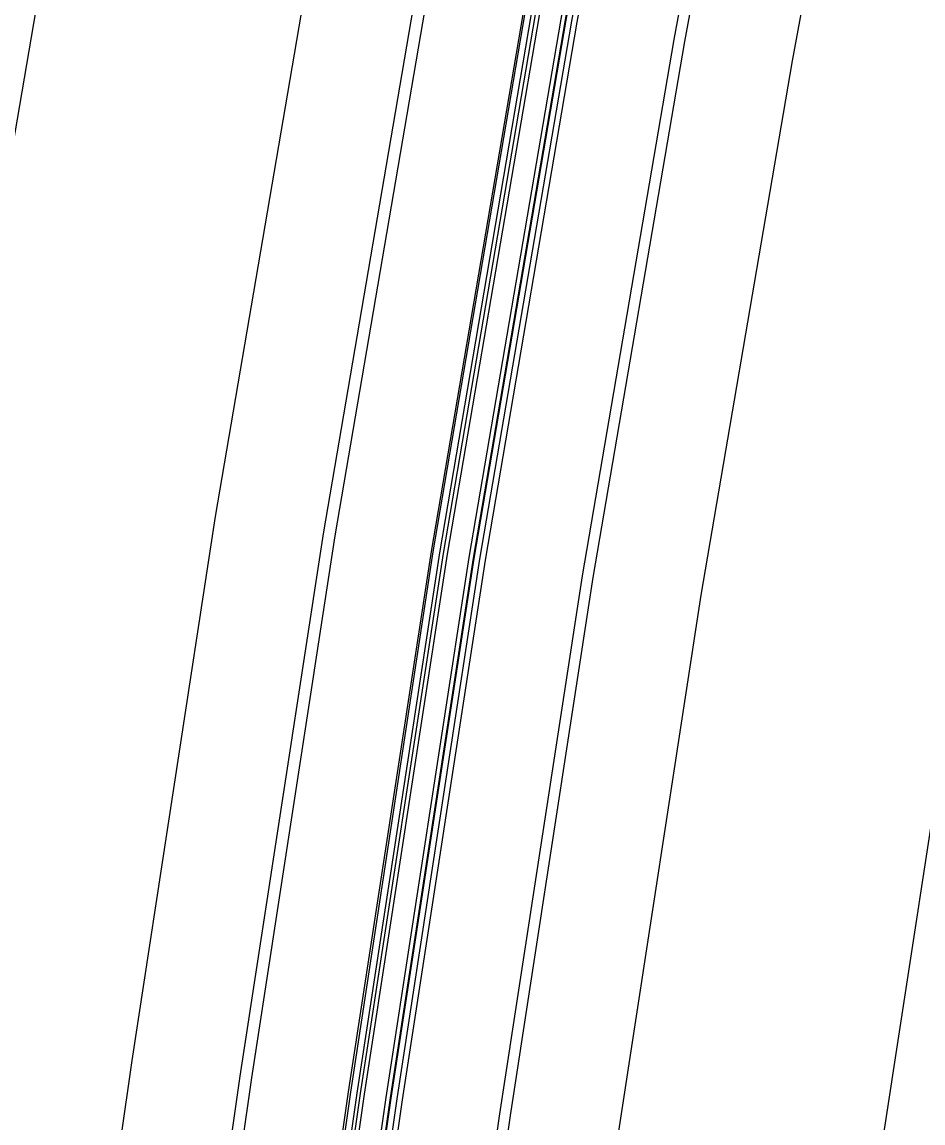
# Model space of a CAD drawing. Extents: x 1797478 to 1808916, y 246529 to 250952.
# Drawn here: x 1797985.5 to 1798026.7, y 249934.9 to 249985.3 of the extents above; entities that cross this region are included whole.
import ezdxf

# ---------------------------------------------------------------- set-up
doc = ezdxf.new("R2010")
doc.units = 0
for name, color, linetype in [('1', 7, 'Continuous'), ('DRAINAGE', 7, 'Continuous'), ('EDPV-LINE', 7, 'Continuous'), ('SHDR-UPAV', 7, 'Continuous')]:
    doc.layers.add(name, color=color, linetype=linetype)

msp = doc.modelspace()

# ---------------------------------------------------------------- linework, layer by layer
for points in [[(1797951.99, 249668.29), (1797955.124, 249690.23), (1797958.66, 249714.978), (1797962.197, 249739.727), (1797965.078, 249759.89), (1797965.733, 249764.476), (1797969.269, 249789.224), (1797972.805, 249813.973), (1797976.341, 249838.721), (1797979.877, 249863.47), (1797983.414, 249888.219), (1797983.961, 249892.048), (1797986.95, 249912.967), (1797990.492, 249937.737), (1797994.314, 249962.635), (1797998.556, 249987.465), (1798001.173, 250001.643), (1798003.217, 250012.22), (1798008.296, 250036.893), (1798013.79, 250061.476), (1798019.699, 250085.963), (1798026.021, 250110.346)], [(1797951.99, 249668.29), (1797955.124, 249690.23), (1797958.66, 249714.978), (1797962.197, 249739.727), (1797965.078, 249759.89), (1797965.733, 249764.476), (1797969.269, 249789.224), (1797972.805, 249813.973), (1797976.341, 249838.721), (1797979.877, 249863.47), (1797983.414, 249888.219), (1797983.961, 249892.048), (1797986.95, 249912.967), (1797990.492, 249937.737), (1797994.314, 249962.635), (1797998.556, 249987.465), (1798001.173, 250001.643), (1798003.217, 250012.22), (1798008.296, 250036.893), (1798013.79, 250061.476), (1798019.699, 250085.963), (1798026.021, 250110.346)], [(1797951.99, 249668.29), (1797955.124, 249690.23), (1797958.66, 249714.978), (1797962.197, 249739.727), (1797965.078, 249759.89), (1797965.733, 249764.476), (1797969.269, 249789.224), (1797972.805, 249813.973), (1797976.341, 249838.721), (1797979.877, 249863.47), (1797983.414, 249888.219), (1797983.961, 249892.048), (1797986.95, 249912.967), (1797990.492, 249937.737), (1797994.314, 249962.635), (1797998.556, 249987.465), (1798001.173, 250001.643), (1798003.217, 250012.22), (1798008.296, 250036.893), (1798013.79, 250061.476), (1798019.699, 250085.963), (1798026.021, 250110.346)], [(1797951.99, 249668.29), (1797955.124, 249690.23), (1797958.66, 249714.978), (1797962.197, 249739.727), (1797965.078, 249759.89), (1797965.733, 249764.476), (1797969.269, 249789.224), (1797972.805, 249813.973), (1797976.341, 249838.721), (1797979.877, 249863.47), (1797983.414, 249888.219), (1797983.961, 249892.048), (1797986.95, 249912.967), (1797990.492, 249937.737), (1797994.314, 249962.635), (1797998.556, 249987.465), (1798001.173, 250001.643), (1798003.217, 250012.22), (1798008.296, 250036.893), (1798013.79, 250061.476), (1798019.699, 250085.963), (1798026.021, 250110.346)], [(1797956.939, 249667.583), (1797960.074, 249689.522), (1797963.61, 249714.271), (1797967.146, 249739.02), (1797970.027, 249759.182), (1797970.683, 249763.768), (1797974.219, 249788.517), (1797977.755, 249813.266), (1797981.291, 249838.014), (1797984.827, 249862.763), (1797988.363, 249887.512), (1797988.911, 249891.341), (1797991.899, 249912.26), (1797995.44, 249937.021), (1797999.25, 249961.835), (1798003.478, 249986.582), (1798006.085, 250000.712), (1798008.123, 250011.254), (1798013.184, 250035.843), (1798018.66, 250060.344), (1798024.549, 250084.749), (1798030.85, 250109.051)], [(1797957.455, 249667.51), (1797960.59, 249689.449), (1797964.126, 249714.197), (1797967.662, 249738.946), (1797970.543, 249759.109), (1797971.198, 249763.695), (1797974.734, 249788.443), (1797978.27, 249813.192), (1797981.807, 249837.94), (1797985.347, 249862.689), (1797988.886, 249887.437), (1797989.434, 249891.266), (1797992.426, 249912.185), (1797995.97, 249936.944), (1797999.782, 249961.749), (1798004.012, 249986.486), (1798006.621, 250000.611), (1798008.658, 250011.148), (1798013.718, 250035.729), (1798019.192, 250060.221), (1798025.079, 250084.616), (1798031.377, 250108.909)], [(1797962.119, 249666.843), (1797965.25, 249688.783), (1797968.781, 249713.532), (1797972.313, 249738.281), (1797975.19, 249758.445), (1797975.843, 249763.031), (1797979.37, 249787.781), (1797982.893, 249812.531), (1797986.416, 249837.282), (1797989.934, 249862.033), (1797993.453, 249886.784), (1797993.998, 249890.614), (1797996.972, 249911.535), (1798000.494, 249936.288), (1798004.273, 249961.02), (1798008.47, 249985.685), (1798011.059, 249999.769), (1798013.089, 250010.275), (1798018.134, 250034.781), (1798023.591, 250059.198), (1798029.46, 250083.52), (1798035.739, 250107.739)], [(1797962.416, 249666.801), (1797965.547, 249688.74), (1797969.078, 249713.49), (1797972.61, 249738.239), (1797975.487, 249758.402), (1797976.14, 249762.988), (1797979.667, 249787.738), (1797983.19, 249812.489), (1797986.713, 249837.24), (1797990.231, 249861.991), (1797993.75, 249886.742), (1797994.295, 249890.572), (1797997.269, 249911.493), (1798000.791, 249936.245), (1798004.569, 249960.972), (1798008.765, 249985.632), (1798011.353, 249999.714), (1798013.384, 250010.217), (1798018.427, 250034.718), (1798023.883, 250059.13), (1798029.751, 250083.447), (1798036.029, 250107.661)], [(1797962.425, 249666.799), (1797965.56, 249688.738), (1797969.096, 249713.487), (1797972.632, 249738.236), (1797975.513, 249758.398), (1797976.168, 249762.984), (1797979.705, 249787.733), (1797983.241, 249812.482), (1797986.778, 249837.23), (1797990.317, 249861.978), (1797993.857, 249886.727), (1797994.405, 249890.556), (1797997.397, 249911.475), (1798000.94, 249936.224), (1798004.738, 249960.945), (1798008.954, 249985.598), (1798011.555, 249999.675), (1798013.585, 250010.177), (1798018.627, 250034.675), (1798024.083, 250059.084), (1798029.95, 250083.397), (1798036.227, 250107.608)], [(1797962.631, 249666.77), (1797965.766, 249688.709), (1797969.302, 249713.458), (1797972.839, 249738.206), (1797975.719, 249758.369), (1797976.375, 249762.955), (1797979.911, 249787.704), (1797983.447, 249812.452), (1797986.983, 249837.201), (1797990.519, 249861.95), (1797994.056, 249886.698), (1797994.603, 249890.528), (1797997.592, 249911.447), (1798001.131, 249936.196), (1798004.925, 249960.915), (1798009.137, 249985.566), (1798011.735, 249999.641), (1798013.764, 250010.142), (1798018.806, 250034.637), (1798024.261, 250059.043), (1798030.127, 250083.353), (1798036.404, 250107.561)], [(1797963.621, 249666.628), (1797966.756, 249688.568), (1797970.292, 249713.316), (1797973.828, 249738.065), (1797976.709, 249758.228), (1797977.365, 249762.814), (1797980.901, 249787.562), (1797984.437, 249812.311), (1797987.973, 249837.059), (1797991.509, 249861.808), (1797995.045, 249886.557), (1797995.593, 249890.386), (1797998.582, 249911.305), (1798002.12, 249936.053), (1798005.913, 249960.755), (1798010.121, 249985.389), (1798012.717, 249999.455), (1798014.746, 250009.949), (1798019.784, 250034.427), (1798025.235, 250058.816), (1798031.098, 250083.11), (1798037.369, 250107.302)], [(1797963.819, 249666.6), (1797966.954, 249688.539), (1797970.49, 249713.288), (1797974.026, 249738.037), (1797976.907, 249758.199), (1797977.563, 249762.785), (1797981.099, 249787.534), (1797984.635, 249812.283), (1797988.171, 249837.031), (1797991.707, 249861.78), (1797995.243, 249886.528), (1797995.791, 249890.358), (1797998.78, 249911.277), (1798002.318, 249936.024), (1798006.11, 249960.723), (1798010.318, 249985.354), (1798012.914, 249999.418), (1798014.942, 250009.91), (1798019.98, 250034.385), (1798025.43, 250058.771), (1798031.292, 250083.062), (1798037.563, 250107.25)], [(1797963.828, 249666.599), (1797966.962, 249688.538), (1797970.499, 249713.287), (1797974.035, 249738.035), (1797976.916, 249758.198), (1797977.571, 249762.784), (1797981.107, 249787.533), (1797984.646, 249812.281), (1797988.186, 249837.029), (1797991.725, 249861.777), (1797995.265, 249886.525), (1797995.812, 249890.355), (1797998.804, 249911.274), (1798002.346, 249936.02), (1798006.14, 249960.718), (1798010.351, 249985.348), (1798012.949, 249999.411), (1798014.977, 250009.903), (1798020.014, 250034.377), (1798025.465, 250058.763), (1798031.326, 250083.053), (1798037.597, 250107.241)], [(1797964.116, 249666.558), (1797967.251, 249688.497), (1797970.787, 249713.246), (1797974.323, 249737.994), (1797977.204, 249758.157), (1797977.86, 249762.743), (1797981.396, 249787.491), (1797984.932, 249812.24), (1797988.468, 249836.989), (1797992.004, 249861.737), (1797995.54, 249886.486), (1797996.088, 249890.316), (1797999.077, 249911.235), (1798002.615, 249935.981), (1798006.406, 249960.675), (1798010.613, 249985.301), (1798013.208, 249999.362), (1798015.236, 250009.852), (1798020.273, 250034.322), (1798025.722, 250058.703), (1798031.583, 250082.989), (1798037.852, 250107.172)], [(1797968.798, 249665.889), (1797971.933, 249687.828), (1797975.469, 249712.577), (1797979.005, 249737.325), (1797981.886, 249757.488), (1797982.541, 249762.074), (1797986.077, 249786.823), (1797989.616, 249811.571), (1797993.156, 249836.319), (1797996.695, 249861.067), (1798000.235, 249885.815), (1798000.782, 249889.645), (1798003.774, 249910.564), (1798007.314, 249935.3), (1798011.096, 249959.914), (1798015.292, 249984.46), (1798017.881, 249998.476), (1798019.902, 250008.933), (1798024.922, 250033.324), (1798030.354, 250057.627), (1798036.196, 250081.834), (1798042.445, 250105.94)], [(1797969.314, 249665.815), (1797972.448, 249687.754), (1797975.985, 249712.503), (1797979.521, 249737.252), (1797982.402, 249757.414), (1797983.057, 249762), (1797986.593, 249786.749), (1797990.129, 249811.498), (1797993.665, 249836.246), (1797997.201, 249860.995), (1798000.738, 249885.743), (1798001.285, 249889.573), (1798004.274, 249910.492), (1798007.811, 249935.228), (1798011.588, 249959.834), (1798015.781, 249984.373), (1798018.367, 249998.384), (1798020.387, 250008.837), (1798025.406, 250033.22), (1798030.836, 250057.515), (1798036.675, 250081.714), (1798042.923, 250105.812)], [(1797974.263, 249665.108), (1797977.398, 249687.047), (1797980.934, 249711.796), (1797984.47, 249736.544), (1797987.351, 249756.707), (1797988.007, 249761.293), (1797991.543, 249786.042), (1797995.079, 249810.79), (1797998.615, 249835.539), (1798002.151, 249860.288), (1798005.687, 249885.036), (1798006.235, 249888.866), (1798009.224, 249909.785), (1798012.759, 249934.511), (1798016.524, 249959.034), (1798020.702, 249983.489), (1798023.279, 249997.453), (1798025.293, 250007.87), (1798030.295, 250032.171), (1798035.706, 250056.383), (1798041.526, 250080.5), (1798047.752, 250104.516)], [(1797974.263, 249665.108), (1797977.398, 249687.047), (1797980.934, 249711.796), (1797984.47, 249736.544), (1797987.351, 249756.707), (1797988.007, 249761.293), (1797991.543, 249786.042), (1797995.079, 249810.79), (1797998.615, 249835.539), (1798002.151, 249860.288), (1798005.687, 249885.036), (1798006.235, 249888.866), (1798009.224, 249909.785), (1798012.759, 249934.511), (1798016.524, 249959.034), (1798020.702, 249983.489), (1798023.279, 249997.453), (1798025.293, 250007.87), (1798030.295, 250032.171), (1798035.706, 250056.383), (1798041.526, 250080.5), (1798047.752, 250104.516)], [(1797974.263, 249665.108), (1797977.398, 249687.047), (1797980.934, 249711.796), (1797984.47, 249736.544), (1797987.351, 249756.707), (1797988.007, 249761.293), (1797991.543, 249786.042), (1797995.079, 249810.79), (1797998.615, 249835.539), (1798002.151, 249860.288), (1798005.687, 249885.036), (1798006.235, 249888.866), (1798009.224, 249909.785), (1798012.759, 249934.511), (1798016.524, 249959.034), (1798020.702, 249983.489), (1798023.279, 249997.453), (1798025.293, 250007.87), (1798030.295, 250032.171), (1798035.706, 250056.383), (1798041.526, 250080.5), (1798047.752, 250104.516)], [(1797974.263, 249665.108), (1797977.398, 249687.047), (1797980.934, 249711.796), (1797984.47, 249736.544), (1797987.351, 249756.707), (1797988.007, 249761.293), (1797991.543, 249786.042), (1797995.079, 249810.79), (1797998.615, 249835.539), (1798002.151, 249860.288), (1798005.687, 249885.036), (1798006.235, 249888.866), (1798009.224, 249909.785), (1798012.759, 249934.511), (1798016.524, 249959.034), (1798020.702, 249983.489), (1798023.279, 249997.453), (1798025.293, 250007.87), (1798030.295, 250032.171), (1798035.706, 250056.383), (1798041.526, 250080.5), (1798047.752, 250104.516)], [(1797974.263, 249665.108), (1797977.398, 249687.047), (1797980.934, 249711.796), (1797984.47, 249736.544), (1797987.351, 249756.707), (1797988.007, 249761.293), (1797991.543, 249786.042), (1797995.079, 249810.79), (1797998.615, 249835.539), (1798002.151, 249860.288), (1798005.687, 249885.036), (1798006.235, 249888.866), (1798009.224, 249909.785), (1798012.759, 249934.511), (1798016.524, 249959.034), (1798020.702, 249983.489), (1798023.279, 249997.453), (1798025.293, 250007.87), (1798030.295, 250032.171), (1798035.706, 250056.383), (1798041.526, 250080.5), (1798047.752, 250104.516)], [(1797986.143, 249663.411), (1797989.277, 249685.35), (1797992.814, 249710.098), (1797996.35, 249734.847), (1797999.231, 249755.01), (1797999.886, 249759.596), (1798003.422, 249784.344), (1798006.958, 249809.093), (1798010.494, 249833.842), (1798014.031, 249858.59), (1798017.567, 249883.339), (1798018.114, 249887.169), (1798021.103, 249908.088), (1798024.635, 249932.791), (1798028.369, 249957.113), (1798032.513, 249981.368), (1798035.069, 249995.218), (1798037.066, 250005.55), (1798042.027, 250029.652), (1798047.395, 250053.667), (1798053.167, 250077.587), (1798059.342, 250101.406)], [(1797986.143, 249663.411), (1797989.277, 249685.35), (1797992.814, 249710.098), (1797996.35, 249734.847), (1797999.231, 249755.01), (1797999.886, 249759.596), (1798003.422, 249784.344), (1798006.958, 249809.093), (1798010.494, 249833.842), (1798014.031, 249858.59), (1798017.567, 249883.339), (1798018.114, 249887.169), (1798021.103, 249908.088), (1798024.635, 249932.791), (1798028.369, 249957.113), (1798032.513, 249981.368), (1798035.069, 249995.218), (1798037.066, 250005.55), (1798042.027, 250029.652), (1798047.395, 250053.667), (1798053.167, 250077.587), (1798059.342, 250101.406)], [(1797986.143, 249663.411), (1797989.277, 249685.35), (1797992.814, 249710.098), (1797996.35, 249734.847), (1797999.231, 249755.01), (1797999.886, 249759.596), (1798003.422, 249784.344), (1798006.958, 249809.093), (1798010.494, 249833.842), (1798014.031, 249858.59), (1798017.567, 249883.339), (1798018.114, 249887.169), (1798021.103, 249908.088), (1798024.635, 249932.791), (1798028.369, 249957.113), (1798032.513, 249981.368), (1798035.069, 249995.218), (1798037.066, 250005.55), (1798042.027, 250029.652), (1798047.395, 250053.667), (1798053.167, 250077.587), (1798059.342, 250101.406)], [(1797986.143, 249663.411), (1797989.277, 249685.35), (1797992.814, 249710.098), (1797996.35, 249734.847), (1797999.231, 249755.01), (1797999.886, 249759.596), (1798003.422, 249784.344), (1798006.958, 249809.093), (1798010.494, 249833.842), (1798014.031, 249858.59), (1798017.567, 249883.339), (1798018.114, 249887.169), (1798021.103, 249908.088), (1798024.635, 249932.791), (1798028.369, 249957.113), (1798032.513, 249981.368), (1798035.069, 249995.218), (1798037.066, 250005.55), (1798042.027, 250029.652), (1798047.395, 250053.667), (1798053.167, 250077.587), (1798059.342, 250101.406)], [(1797940.11, 249669.988), (1797943.245, 249691.927), (1797946.781, 249716.676), (1797950.317, 249741.424), (1797953.198, 249761.587), (1797953.853, 249766.173), (1797957.39, 249790.922), (1797960.926, 249815.67), (1797964.462, 249840.419), (1797967.998, 249865.167), (1797971.534, 249889.916), (1797972.081, 249893.746), (1797975.07, 249914.665), (1797978.616, 249939.458), (1797982.469, 249964.556), (1797986.745, 249989.586), (1797989.383, 250003.878), (1797991.444, 250014.54), (1797996.563, 250039.411), (1798002.102, 250064.192), (1798008.058, 250088.876)], [(1797940.11, 249669.988), (1797943.245, 249691.927), (1797946.781, 249716.676), (1797950.317, 249741.424), (1797953.198, 249761.587), (1797953.853, 249766.173), (1797957.39, 249790.922), (1797960.926, 249815.67), (1797964.462, 249840.419), (1797967.998, 249865.167), (1797971.534, 249889.916), (1797972.081, 249893.746), (1797975.07, 249914.665), (1797978.616, 249939.458), (1797982.469, 249964.556), (1797986.745, 249989.586), (1797989.383, 250003.878), (1797991.444, 250014.54), (1797996.563, 250039.411), (1798002.102, 250064.192), (1798008.058, 250088.876)], [(1797940.11, 249669.988), (1797943.245, 249691.927), (1797946.781, 249716.676), (1797950.317, 249741.424), (1797953.198, 249761.587), (1797953.853, 249766.173), (1797957.39, 249790.922), (1797960.926, 249815.67), (1797964.462, 249840.419), (1797967.998, 249865.167), (1797971.534, 249889.916), (1797972.081, 249893.746), (1797975.07, 249914.665), (1797978.616, 249939.458), (1797982.469, 249964.556), (1797986.745, 249989.586), (1797989.383, 250003.878), (1797991.444, 250014.54), (1797996.563, 250039.411), (1798002.102, 250064.192), (1798008.058, 250088.876)], [(1797940.11, 249669.988), (1797943.245, 249691.927), (1797946.781, 249716.676), (1797950.317, 249741.424), (1797953.198, 249761.587), (1797953.853, 249766.173), (1797957.39, 249790.922), (1797960.926, 249815.67), (1797964.462, 249840.419), (1797967.998, 249865.167), (1797971.534, 249889.916), (1797972.081, 249893.746), (1797975.07, 249914.665), (1797978.616, 249939.458), (1797982.469, 249964.556), (1797986.745, 249989.586), (1797989.383, 250003.878), (1797991.444, 250014.54), (1797996.563, 250039.411), (1798002.102, 250064.192), (1798008.058, 250088.876)]]:
    msp.add_lwpolyline(points)
at = {"layer": '1'}
for points in [[(1797986.143, 249663.411), (1797989.277, 249685.35), (1797992.814, 249710.098), (1797996.35, 249734.847), (1797999.231, 249755.01), (1797999.886, 249759.596), (1798003.422, 249784.344), (1798006.958, 249809.093), (1798010.494, 249833.842), (1798014.031, 249858.59), (1798017.567, 249883.339), (1798018.114, 249887.169), (1798021.103, 249908.088), (1798024.635, 249932.791), (1798028.369, 249957.113), (1798032.513, 249981.368), (1798035.069, 249995.218), (1798037.066, 250005.55), (1798042.027, 250029.652), (1798047.395, 250053.667), (1798053.167, 250077.587), (1798059.342, 250101.406)], [(1797940.11, 249669.988), (1797943.245, 249691.927), (1797946.781, 249716.676), (1797950.317, 249741.424), (1797953.198, 249761.587), (1797953.853, 249766.173), (1797957.39, 249790.922), (1797960.926, 249815.67), (1797964.462, 249840.419), (1797967.998, 249865.167), (1797971.534, 249889.916), (1797972.081, 249893.746), (1797975.07, 249914.665), (1797978.616, 249939.458), (1797982.469, 249964.556), (1797986.745, 249989.586), (1797989.383, 250003.878), (1797991.444, 250014.54), (1797996.563, 250039.411), (1798002.102, 250064.192), (1798008.058, 250088.876)]]:
    msp.add_lwpolyline(points, dxfattribs=at)
at = {"layer": 'DRAINAGE'}
for points in [[(1797962.119, 249666.843), (1797965.25, 249688.783), (1797968.781, 249713.532), (1797972.313, 249738.281), (1797975.19, 249758.445), (1797975.843, 249763.031), (1797979.37, 249787.781), (1797982.893, 249812.531), (1797986.416, 249837.282), (1797989.934, 249862.033), (1797993.453, 249886.784), (1797993.998, 249890.614), (1797996.972, 249911.535), (1798000.494, 249936.288), (1798004.273, 249961.02), (1798008.47, 249985.685), (1798011.059, 249999.769), (1798013.089, 250010.275), (1798018.134, 250034.781), (1798023.591, 250059.198), (1798029.46, 250083.52), (1798035.739, 250107.739)], [(1797964.116, 249666.558), (1797967.251, 249688.497), (1797970.787, 249713.246), (1797974.323, 249737.994), (1797977.204, 249758.157), (1797977.86, 249762.743), (1797981.396, 249787.491), (1797984.932, 249812.24), (1797988.468, 249836.989), (1797992.004, 249861.737), (1797995.54, 249886.486), (1797996.088, 249890.316), (1797999.077, 249911.235), (1798002.615, 249935.981), (1798006.406, 249960.675), (1798010.613, 249985.301), (1798013.208, 249999.362), (1798015.236, 250009.852), (1798020.273, 250034.322), (1798025.722, 250058.703), (1798031.583, 250082.989), (1798037.852, 250107.172)]]:
    msp.add_lwpolyline(points, dxfattribs=at)
at = {"layer": 'EDPV-LINE'}
for points in [[(1797951.99, 249668.29), (1797955.124, 249690.23), (1797958.66, 249714.978), (1797962.197, 249739.727), (1797965.078, 249759.89), (1797965.733, 249764.476), (1797969.269, 249789.224), (1797972.805, 249813.973), (1797976.341, 249838.721), (1797979.877, 249863.47), (1797983.414, 249888.219), (1797983.961, 249892.048), (1797986.95, 249912.967), (1797990.492, 249937.737), (1797994.314, 249962.635), (1797998.556, 249987.465), (1798001.173, 250001.643), (1798003.217, 250012.22), (1798008.296, 250036.893), (1798013.79, 250061.476), (1798019.699, 250085.963), (1798026.021, 250110.346)], [(1797951.99, 249668.29), (1797955.124, 249690.23), (1797958.66, 249714.978), (1797962.197, 249739.727), (1797965.078, 249759.89), (1797965.733, 249764.476), (1797969.269, 249789.224), (1797972.805, 249813.973), (1797976.341, 249838.721), (1797979.877, 249863.47), (1797983.414, 249888.219), (1797983.961, 249892.048), (1797986.95, 249912.967), (1797990.492, 249937.737), (1797994.314, 249962.635), (1797998.556, 249987.465), (1798001.173, 250001.643), (1798003.217, 250012.22), (1798008.296, 250036.893), (1798013.79, 250061.476), (1798019.699, 250085.963), (1798026.021, 250110.346)], [(1797962.119, 249666.843), (1797965.25, 249688.783), (1797968.781, 249713.532), (1797972.313, 249738.281), (1797975.19, 249758.445), (1797975.843, 249763.031), (1797979.37, 249787.781), (1797982.893, 249812.531), (1797986.416, 249837.282), (1797989.934, 249862.033), (1797993.453, 249886.784), (1797993.998, 249890.614), (1797996.972, 249911.535), (1798000.494, 249936.288), (1798004.273, 249961.02), (1798008.47, 249985.685), (1798011.059, 249999.769), (1798013.089, 250010.275), (1798018.134, 250034.781), (1798023.591, 250059.198), (1798029.46, 250083.52), (1798035.739, 250107.739)], [(1797964.116, 249666.558), (1797967.251, 249688.497), (1797970.787, 249713.246), (1797974.323, 249737.994), (1797977.204, 249758.157), (1797977.86, 249762.743), (1797981.396, 249787.491), (1797984.932, 249812.24), (1797988.468, 249836.989), (1797992.004, 249861.737), (1797995.54, 249886.486), (1797996.088, 249890.316), (1797999.077, 249911.235), (1798002.615, 249935.981), (1798006.406, 249960.675), (1798010.613, 249985.301), (1798013.208, 249999.362), (1798015.236, 250009.852), (1798020.273, 250034.322), (1798025.722, 250058.703), (1798031.583, 250082.989), (1798037.852, 250107.172)], [(1797974.263, 249665.108), (1797977.398, 249687.047), (1797980.934, 249711.796), (1797984.47, 249736.544), (1797987.351, 249756.707), (1797988.007, 249761.293), (1797991.543, 249786.042), (1797995.079, 249810.79), (1797998.615, 249835.539), (1798002.151, 249860.288), (1798005.687, 249885.036), (1798006.235, 249888.866), (1798009.224, 249909.785), (1798012.759, 249934.511), (1798016.524, 249959.034), (1798020.702, 249983.489), (1798023.279, 249997.453), (1798025.293, 250007.87), (1798030.295, 250032.171), (1798035.706, 250056.383), (1798041.526, 250080.5), (1798047.752, 250104.516)]]:
    msp.add_lwpolyline(points, dxfattribs=at)
at = {"layer": 'SHDR-UPAV'}
for points in [[(1797961.889, 249666.876), (1797965.024, 249688.815), (1797968.56, 249713.564), (1797972.096, 249738.312), (1797974.977, 249758.475), (1797975.632, 249763.061), (1797979.168, 249787.81), (1797982.705, 249812.558), (1797986.241, 249837.307), (1797989.777, 249862.056), (1797993.313, 249886.804), (1797993.86, 249890.634), (1797996.849, 249911.553), (1798000.389, 249936.304), (1798004.185, 249961.035), (1798008.399, 249985.698), (1798010.998, 249999.781), (1798013.029, 250010.287), (1798018.073, 250034.794), (1798023.531, 250059.212), (1798029.4, 250083.535), (1798035.679, 250107.755)], [(1797961.889, 249666.876), (1797965.024, 249688.815), (1797968.56, 249713.564), (1797972.096, 249738.312), (1797974.977, 249758.475), (1797975.632, 249763.061), (1797979.168, 249787.81), (1797982.705, 249812.558), (1797986.241, 249837.307), (1797989.777, 249862.056), (1797993.313, 249886.804), (1797993.86, 249890.634), (1797996.849, 249911.553), (1798000.389, 249936.304), (1798004.185, 249961.035), (1798008.399, 249985.698), (1798010.998, 249999.781), (1798013.029, 250010.287), (1798018.073, 250034.794), (1798023.531, 250059.212), (1798029.4, 250083.535), (1798035.679, 250107.755)], [(1797964.364, 249666.522), (1797967.499, 249688.461), (1797971.035, 249713.21), (1797974.571, 249737.959), (1797977.452, 249758.121), (1797978.107, 249762.707), (1797981.643, 249787.456), (1797985.179, 249812.205), (1797988.716, 249836.953), (1797992.252, 249861.702), (1797995.788, 249886.451), (1797996.335, 249890.28), (1797999.324, 249911.199), (1798002.863, 249935.945), (1798006.653, 249960.635), (1798010.859, 249985.256), (1798013.454, 249999.315), (1798015.481, 250009.804), (1798020.517, 250034.269), (1798025.966, 250058.646), (1798031.825, 250082.928), (1798038.094, 250107.107)], [(1797964.364, 249666.522), (1797967.499, 249688.461), (1797971.035, 249713.21), (1797974.571, 249737.959), (1797977.452, 249758.121), (1797978.107, 249762.707), (1797981.643, 249787.456), (1797985.179, 249812.205), (1797988.716, 249836.953), (1797992.252, 249861.702), (1797995.788, 249886.451), (1797996.335, 249890.28), (1797999.324, 249911.199), (1798002.863, 249935.945), (1798006.653, 249960.635), (1798010.859, 249985.256), (1798013.454, 249999.315), (1798015.481, 250009.804), (1798020.517, 250034.269), (1798025.966, 250058.646), (1798031.825, 250082.928), (1798038.094, 250107.107)]]:
    msp.add_lwpolyline(points, dxfattribs=at)

doc.saveas('drawing.dxf')
